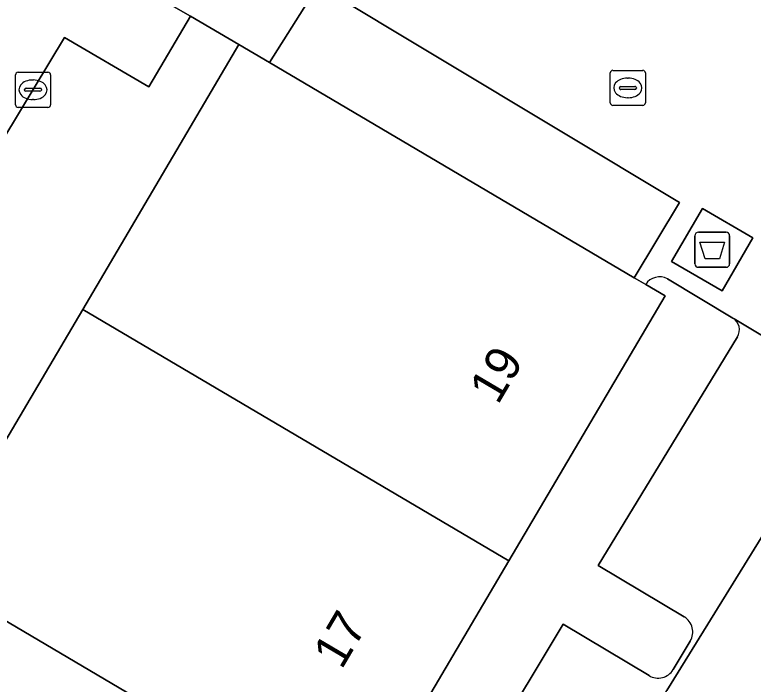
# Model space of a CAD drawing. Extents: x 158455 to 159797, y 387218 to 388672.
# Drawn here: x 159252.49 to 159273.54, y 388218.43 to 388237.52 of the extents above; entities that cross this region are included whole.
import ezdxf

# ---------------------------------------------------------------- set-up
doc = ezdxf.new("R2010")
doc.units = 0
for name, color, linetype in [('IMGEO_Afval_apart_plaats', 7, 'Continuous'), ('IMGEO_Kolk', 7, 'Continuous'), ('IMGEO_Pand', 7, 'Continuous'), ('IMGEO_Pand_nummerreeks', 7, 'Continuous'), ('IMGEO_Parkeervlak_open', 7, 'Continuous'), ('IMGEO_Rijbaan_lokaal_open', 7, 'Continuous'), ('IMGEO_Voetpad_gesloten', 7, 'Continuous'), ('IMGEO_Voetpad_open', 7, 'Continuous')]:
    doc.layers.add(name, color=color, linetype=linetype)

msp = doc.modelspace()

# ---------------------------------------------------------------- linework, layer by layer
at = {"layer": 'IMGEO_Afval_apart_plaats'}
for p, q in [((159271.981, 388231.322), (159272.771, 388231.322)), ((159272.771, 388231.322), (159271.981, 388231.322)), ((159271.881, 388230.422), (159271.881, 388231.222)), ((159271.881, 388231.222), (159271.881, 388230.422)), ((159272.871, 388231.222), (159272.871, 388230.422)), ((159272.871, 388230.422), (159272.871, 388231.222)), ((159272.771, 388230.322), (159271.981, 388230.322)), ((159271.981, 388230.322), (159272.771, 388230.322))]:
    msp.add_line(p, q, dxfattribs=at)
msp.add_lwpolyline([(159272.024, 388231.036), (159272.728, 388231.036), (159272.579, 388230.566), (159272.173, 388230.566), (159272.024, 388231.036)], dxfattribs=at)
for centre, start, end in [((159271.981, 388231.222), 90, 180), ((159271.981, 388231.222), 90, 180), ((159272.771, 388231.222), 0, 90), ((159272.771, 388231.222), 360, 90), ((159271.981, 388230.422), 180, 270), ((159271.981, 388230.422), 180, 270), ((159272.771, 388230.422), 270, 0), ((159272.771, 388230.422), 270, 0)]:
    msp.add_arc(centre, 0.1, start, end, dxfattribs=at)
at = {"layer": 'IMGEO_Kolk'}
for p, q in [((159252.514, 388234.956), (159252.514, 388235.808)), ((159252.589, 388235.882), (159253.441, 388235.882)), ((159253.515, 388235.808), (159253.515, 388234.956)), ((159269.469, 388235.011), (159269.469, 388235.863)), ((159269.544, 388235.937), (159270.396, 388235.937)), ((159270.47, 388235.863), (159270.47, 388235.011)), ((159253.002, 388235.662), (159253.027, 388235.662)), ((159269.957, 388235.717), (159269.982, 388235.717)), ((159252.773, 388235.376), (159252.773, 388235.388)), ((159253.211, 388235.339), (159252.813, 388235.339)), ((159252.816, 388235.425), (159253.214, 388235.425)), ((159253.257, 388235.388), (159253.257, 388235.376)), ((159269.728, 388235.431), (159269.728, 388235.443)), ((159270.166, 388235.394), (159269.768, 388235.394)), ((159269.771, 388235.48), (159270.169, 388235.48)), ((159270.212, 388235.443), (159270.212, 388235.431)), ((159253.025, 388235.102), (159253, 388235.102)), ((159269.98, 388235.157), (159269.955, 388235.157)), ((159270.396, 388234.937), (159269.544, 388234.937)), ((159253.441, 388234.882), (159252.589, 388234.882))]:
    msp.add_line(p, q, dxfattribs=at)
for points in [[(159252.514, 388234.956), (159252.514, 388235.808)], [(159252.589, 388235.882), (159253.441, 388235.882)], [(159253.515, 388235.808), (159253.515, 388234.956)], [(159269.469, 388235.011), (159269.469, 388235.863)], [(159269.544, 388235.937), (159270.396, 388235.937)], [(159270.47, 388235.863), (159270.47, 388235.011)], [(159270.396, 388234.937), (159269.544, 388234.937)], [(159253.441, 388234.882), (159252.589, 388234.882)]]:
    msp.add_lwpolyline(points, dxfattribs=at)
for centre, radius, start, end in [((159252.591, 388235.806), 0.0765, 91.552, 178.448), ((159252.591, 388235.806), 0.0765, 91.552, 178.448), ((159253.439, 388235.806), 0.0765, 1.552, 88.448), ((159253.439, 388235.806), 0.0765, 1.552, 88.448), ((159269.546, 388235.861), 0.0765, 91.552, 178.448), ((159269.546, 388235.861), 0.0765, 91.552, 178.448), ((159270.394, 388235.861), 0.0765, 1.552, 88.448), ((159270.394, 388235.861), 0.0765, 1.552, 88.448), ((159252.813, 388235.385), 0.0403, 85.8775, 175.7526), ((159252.81, 388235.375), 0.0366, 178.938, 274.7102), ((159253.214, 388235.382), 0.043, 264.8664, 352.4533), ((159253.218, 388235.387), 0.0386, 1.7309, 96.639), ((159269.768, 388235.44), 0.0403, 85.8775, 175.7526), ((159269.765, 388235.43), 0.0366, 178.938, 274.7102), ((159270.169, 388235.437), 0.043, 264.8664, 352.4533), ((159270.173, 388235.442), 0.0386, 1.7309, 96.639), ((159252.591, 388234.958), 0.0765, 181.552, 268.448), ((159252.591, 388234.958), 0.0765, 181.552, 268.448), ((159253.439, 388234.958), 0.0765, 271.552, 358.448), ((159253.439, 388234.958), 0.0765, 271.552, 358.448), ((159269.546, 388235.013), 0.0765, 181.552, 268.448), ((159269.546, 388235.013), 0.0765, 181.552, 268.448), ((159270.394, 388235.013), 0.0765, 271.552, 358.448), ((159270.394, 388235.013), 0.0765, 271.552, 358.448)]:
    msp.add_arc(centre, radius, start, end, dxfattribs=at)
for centre, major_axis, ratio, start_param, end_param in [((159253.001, 388235.382), (-0.387, 0.002), 0.722429, 4.712389, 7.853982), ((159253.026, 388235.382), (-0.39, 0.002), 0.717154, 1.570796, 4.712389), ((159269.956, 388235.437), (-0.387, 0.002), 0.722429, 4.712389, 7.853982), ((159269.981, 388235.437), (-0.39, 0.002), 0.717154, 1.570796, 4.712389)]:
    msp.add_ellipse(centre, major_axis=major_axis, ratio=ratio, start_param=start_param, end_param=end_param, dxfattribs=at)
at = {"layer": 'IMGEO_Pand'}
for points in [[(159254.432, 388229.123), (159266.58, 388221.956), (159271.033, 388229.504), (159270.478, 388229.832), (159270.153, 388230.023), (159259.752, 388236.159), (159258.885, 388236.671)], [(159254.432, 388229.123), (159249.978, 388221.574), (159257.82, 388216.947), (159260.879, 388215.142), (159261.351, 388214.864), (159262.126, 388214.407), (159266.58, 388221.956)]]:
    msp.add_lwpolyline(points, close=True, dxfattribs=at)
at = {"layer": 'IMGEO_Parkeervlak_open'}
for points in [[(159271.439, 388232.165), (159261.141, 388238.369), (159259.752, 388236.159), (159270.153, 388230.023)], [(159249.978, 388221.574), (159254.432, 388229.123), (159258.885, 388236.671), (159257.504, 388237.486), (159256.315, 388235.466), (159253.916, 388236.878), (159246.153, 388224.006), (159246.614, 388223.713)]]:
    msp.add_lwpolyline(points, close=True, dxfattribs=at)
at = {"layer": 'IMGEO_Rijbaan_lokaal_open'}
for points in [[(159253.916, 388236.878), (159256.315, 388235.466), (159257.504, 388237.486), (159252.011, 388240.604), (159250.949, 388238.888), (159248.687, 388235.1), (159245.243, 388229.33), (159244.071, 388227.417), (159241.208, 388222.745), (159241.079, 388222.534), (159240.424, 388221.466), (159243.906, 388219.412), (159246.614, 388223.713), (159246.153, 388224.006)], [(159273.534, 388231.16), (159272.655, 388229.648), (159271.217, 388230.484), (159272.096, 388231.996)]]:
    msp.add_lwpolyline(points, close=True, dxfattribs=at)
for points in [[(159252.011, 388240.604), (159257.504, 388237.486), (159258.885, 388236.671), (159259.752, 388236.159), (159261.141, 388238.369), (159271.439, 388232.165), (159270.153, 388230.023), (159270.478, 388229.832)], [(159271.095, 388229.993), (159272.963, 388228.867), (159272.995, 388228.852), (159276.576, 388226.709)], [(159276.576, 388226.709), (159272.995, 388228.852), (159272.963, 388228.867)], [(159273.093, 388228.34), (159269.122, 388221.822), (159271.576, 388220.353)], [(159268.051, 388213.35), (159271.084, 388218.261), (159275.261, 388225.025)], [(159275.261, 388225.025), (159271.084, 388218.261)], [(159255.498, 388216.545), (159257.011, 388215.627), (159257.82, 388216.947), (159249.978, 388221.574), (159246.614, 388223.713), (159243.906, 388219.412), (159242.678, 388217.369), (159244.711, 388216.024), (159236.697, 388202.732), (159235.405, 388203.421), (159233.432, 388200.148)], [(159270.575, 388218.68), (159268.121, 388220.149), (159263.957, 388213.196)], [(159271.748, 388219.667), (159271.261, 388218.852)]]:
    msp.add_lwpolyline(points, dxfattribs=at)
for centre, radius, start, end in [((159270.872, 388229.585), 0.465, 61.3467, 147.9026), ((159272.768, 388228.539), 0.382, 328.5086, 59.2055), ((159271.319, 388219.924), 0.5, 329.0703, 59.0808), ((159270.832, 388219.109), 0.5, 239.0703, 329.0808)]:
    msp.add_arc(centre, radius, start, end, dxfattribs=at)
at = {"layer": 'IMGEO_Voetpad_gesloten'}
msp.add_lwpolyline([(159273.534, 388231.16), (159272.096, 388231.996), (159271.217, 388230.484), (159272.655, 388229.648)], close=True, dxfattribs=at)
at = {"layer": 'IMGEO_Voetpad_open'}
for points in [[(159272.963, 388228.867), (159271.095, 388229.993)], [(159270.478, 388229.832), (159271.033, 388229.504), (159266.58, 388221.956), (159262.126, 388214.407), (159261.351, 388214.864)], [(159271.576, 388220.353), (159269.122, 388221.822), (159273.093, 388228.34)], [(159263.957, 388213.196), (159268.121, 388220.149), (159270.575, 388218.68)], [(159271.261, 388218.852), (159271.748, 388219.667)]]:
    msp.add_lwpolyline(points, dxfattribs=at)
for centre, radius, start, end in [((159270.872, 388229.585), 0.465, 61.3467, 147.9026), ((159272.768, 388228.539), 0.382, 328.5086, 59.2055), ((159271.319, 388219.924), 0.5, 329.0703, 59.0808), ((159270.832, 388219.109), 0.5, 239.0703, 329.0808)]:
    msp.add_arc(centre, radius, start, end, dxfattribs=at)

# ---------------------------------------------------------------- texts
at = {"layer": 'IMGEO_Pand_nummerreeks'}
for s, p in [('19', (159266.263, 388226.376)), ('17', (159261.809, 388218.828))]:
    msp.add_text(s, height=1, rotation=59.46, dxfattribs=at).set_placement(p)

doc.saveas('drawing.dxf')
